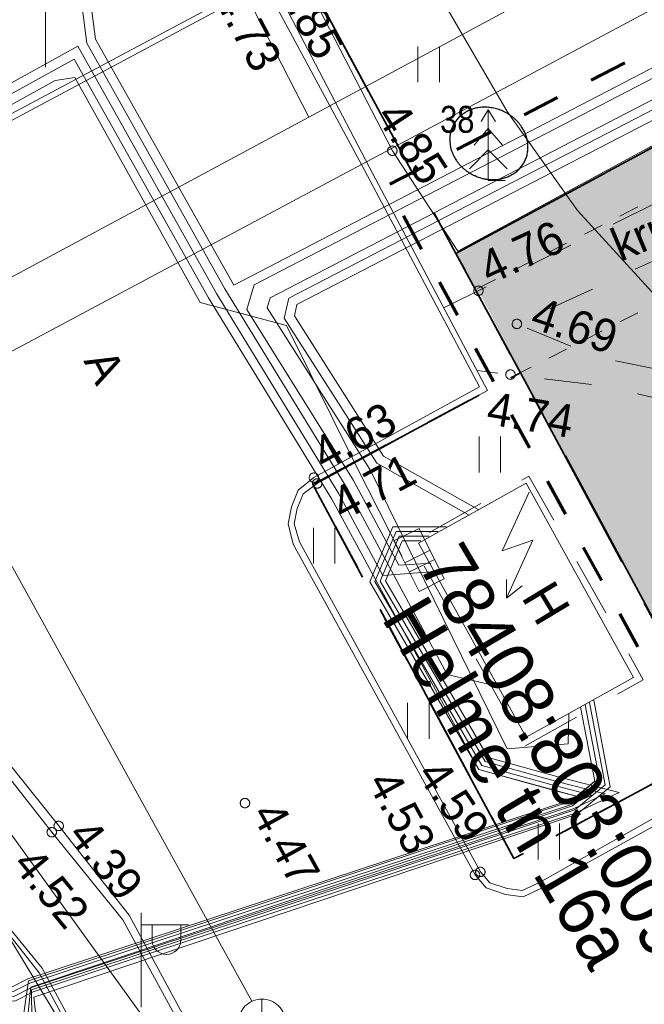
# Model space of a CAD drawing. Header units: metres. Extents: x 538891 to 1080079, y 6588829 to 13178720.
# Tile 270 of 656: x 539799 to 539813, y 6589228 to 6589249. Entities that reach past the tile are written whole.
import ezdxf

# ---------------------------------------------------------------- set-up
doc = ezdxf.new("R2010")
doc.units = ezdxf.units.M
doc.header["$LTSCALE"] = 0.4
for name, pattern in [('KATASTRIPIIR', [17.5, 10, -2.5, 2.5, -2.5]), ('KATUSEALL', [5.625, 3.125, -2.5]), ('KRUUSKILL', [5, 2.5, -2.5]), ('VW-01 Short Dashed', [2.116125, 1.058062, -1.058062]), ('VW-02 Medium Dashed', [4, 2, -2])]:
    doc.linetypes.add(name, pattern=pattern)
for name, color, linetype in [('DENDRO', 7, 'Continuous'), ('GEO', 7, 'Continuous'), ('KINO_ASENDIPLAAN', 7, 'Continuous'), ('KINO_PINNAKATTED 2', 7, 'Continuous'), ('KINO_VÄIKEEHITISED', 7, 'Continuous')]:
    doc.layers.add(name, color=color, linetype=linetype)
doc.styles.add('Arial', font='arial.ttf')
doc.styles.add('Arial Narrow', font='ARIALN.TTF')
doc.styles.add('HK Explorer Book', font='txt')
doc.linetypes.add('-KS-', pattern='A,0,[1,-KS-.shx,S=1,R=0,X=0,Y=-2],0,["K",HK Explorer Book,S=3.5,R=0,X=27,Y=-1.75],-65', length=65)
doc.linetypes.add('-S-', pattern='A,10,-0.8,-1.31106,["S",Arial,S=1.402559,R=0,X=-1.31106,Y=-0.711108],-0.88894,10,-3', length=26)
doc.linetypes.add('-SK-', pattern='A,25,-0.25,-5.975415,["SK",HK Explorer Book,S=3.5,R=0,X=-5.975415,Y=-1.75],-1.274585,25,-7.5', length=65)
doc.linetypes.add('-V-', pattern='A,25,-2,-3.385756,["V",HK Explorer Book,S=3.5,R=0,X=-3.385756,Y=-1.75],-2.114244,25,-7.5', length=65)
doc.linetypes.add('EP_KBL', pattern='A,0,[1,EP_KBL.shx,S=1,R=0,X=0,Y=-0.5],-18.999', length=18.999)
doc.linetypes.add('MP_KBL', pattern='A,0,[1,MP_KBL.shx,S=1,R=0,X=0,Y=-0.5],-18.999', length=18.999)
doc.linetypes.add('RAKAED', pattern='A,0,[1,RAKAED.shx,S=1,R=0,X=0,Y=-0.254375],-6.50875', length=6.50875)
doc.linetypes.add('SI_VKBL', pattern='A,0,[1,SI_VKBL.shx,S=1,R=0,X=0,Y=-1.25],-53.74875', length=53.74875)

# ---------------------------------------------------------------- blocks, each defined once
blk = doc.blocks.new('Landscape Area-226')
at = {"linetype": 'Continuous', "lineweight": 0}
blk.add_hatch(color=254, dxfattribs=at).paths.add_polyline_path([(-67.467, 134.818), (-71.46, 132.781), (-67.19, 124.86), (0, 0), (5.553, -10.141), (15.558, -4.907), (-6.422, 38.156), (-7.334, 37.698), (-24.238, 70.61), (-25.128, 70.156), (-55.703, 130.057)])
blk = doc.blocks.new('Landscape Area-197')
at = {"linetype": 'Continuous', "lineweight": 0}
blk.add_hatch(color=254, dxfattribs=at).paths.add_polyline_path([(0, 0), (-0.062, 0.121), (47.156, 24.221), (47.914, 22.736), (98.961, 48.79), (100.539, 55.15), (100.586, 55.34), (-0.523, 0.87), (-0.044, -0.022), (0, 0)])
blk = doc.blocks.new('KUUSK1')
at = {"color": 8, "linetype": 'Continuous', "lineweight": 9, "true_color": 0x7d7d7d}
for p, q in [((0, 3), (-0.3, 2.5)), ((0.3, 2.5), (0, 3)), ((0, 3), (0, 0)), ((0, 2.2), (-0.6, 1.5)), ((0.6, 1.5), (0, 2.2)), ((0, 1.3), (-0.8, 0.5)), ((0.8, 0.5), (0, 1.3)), ((0.72, 0), (0, 0))]:
    blk.add_line(p, q, dxfattribs=at)
blk = doc.blocks.new('KAKAEV')
at = {"color": 7, "linetype": 'Continuous', "lineweight": 9}
for p, q in [((0, -1), (0, 1)), ((-1, 0), (1, 0))]:
    blk.add_line(p, q, dxfattribs=at)
at = {"color": 7, "linetype": 'Continuous', "lineweight": 9, "flags": 128}
blk.add_lwpolyline([(1, 0), (0.995, -0.098), (0.981, -0.195), (0.957, -0.29), (0.924, -0.383), (0.882, -0.471), (0.831, -0.556), (0.773, -0.634), (0.707, -0.707), (0.634, -0.773), (0.556, -0.831), (0.471, -0.882), (0.383, -0.924), (0.29, -0.957), (0.195, -0.981), (0.098, -0.995), (0, -1), (-0.098, -0.995), (-0.195, -0.981), (-0.29, -0.957), (-0.383, -0.924), (-0.471, -0.882), (-0.556, -0.831), (-0.634, -0.773), (-0.707, -0.707), (-0.773, -0.634), (-0.831, -0.556), (-0.882, -0.471), (-0.924, -0.383), (-0.957, -0.29), (-0.981, -0.195), (-0.995, -0.098), (-1, 0), (-0.995, 0.098), (-0.981, 0.195), (-0.957, 0.29), (-0.924, 0.383), (-0.882, 0.471), (-0.831, 0.556), (-0.773, 0.634), (-0.707, 0.707), (-0.634, 0.773), (-0.556, 0.831), (-0.471, 0.882), (-0.383, 0.924), (-0.29, 0.957), (-0.195, 0.981), (-0.098, 0.995), (0, 1), (0.098, 0.995), (0.195, 0.981), (0.29, 0.957), (0.383, 0.924), (0.471, 0.882), (0.556, 0.831), (0.634, 0.773), (0.707, 0.707), (0.773, 0.634), (0.831, 0.556), (0.882, 0.471), (0.924, 0.383), (0.957, 0.29), (0.981, 0.195), (0.995, 0.098)], close=True, dxfattribs=at)
blk = doc.blocks.new('VAPOST')
at = {"color": 7, "linetype": 'Continuous', "lineweight": 9}
for p, q in [((0, 0.5), (0, 4.5)), ((0, 4), (2, 4)), ((0.453, 3.358), (0.453, 4)), ((1.679, 3.358), (1.679, 4))]:
    blk.add_line(p, q, dxfattribs=at)
blk.add_arc((1.066, 3.358), 0.613, 180, 0, dxfattribs=at)
blk = doc.blocks.new('ELKAPP')
at = {"color": 7, "linetype": 'Continuous', "lineweight": 9}
for p, q in [((1.195, 0.597), (-1.195, 0.597)), ((-1.195, 0.597), (-1.195, -0.597)), ((-0.271, 0.597), (-0.271, -0.597)), ((0.163, 0.597), (0.163, -0.597)), ((1.195, -0.597), (1.195, 0.597)), ((-1.195, -0.597), (1.195, -0.597))]:
    blk.add_line(p, q, dxfattribs=at)
blk = doc.blocks.new('AJ')
at = {"color": 7, "linetype": 'Continuous', "lineweight": 9}
for p, q in [((0.952, 4.493), (-0.185, 2.009)), ((-0.185, 2.009), (1.111, 2.458)), ((1.111, 2.458), (0, 0)), ((0, 0.793), (0, 0)), ((0, 0), (0.661, 0.529))]:
    blk.add_line(p, q, dxfattribs=at)
blk = doc.blocks.new('VKORIS')
at = {"color": 7, "linetype": 'Continuous', "lineweight": 9}
for p, q in [((0, 4), (0, -4)), ((-4, 0), (4, 0))]:
    blk.add_line(p, q, dxfattribs=at)
blk = doc.blocks.new('HEIN')
at = {"color": 7, "linetype": 'Continuous', "lineweight": 9}
for p, q in [((-0.455, 0.761), (-0.455, -0.761)), ((0.455, 0.761), (0.455, -0.761))]:
    blk.add_line(p, q, dxfattribs=at)

msp = doc.modelspace()

# ---------------------------------------------------------------- hatches: boundary and pattern name
at = {"layer": 'KINO_PINNAKATTED 2', "linetype": 'Continuous', "lineweight": 0, "true_color": 0xdbccc4}
h = msp.add_hatch(color=254, dxfattribs=at)
h.paths.add_polyline_path([(539967.0537, 6589211.4088), (539962.2785, 6589208.9716), (539960.1138, 6589213.2128), (539960.1574, 6589213.3473), (539960.4697, 6589214.5825), (539957.6024, 6589213.1153), (539951.9214, 6589190.9537), (539951.9214, 6589190.9537), (539948.0999, 6589176.047), (539935.7422, 6589169.7397), (539935.7422, 6589169.7397), (539931.3068, 6589167.532), (539932.6288, 6589165.0519), (539947.1922, 6589172.4705), (539943.3726, 6589157.5796), (539932.7799, 6589152.1729), (539934.035, 6589149.7139), (539942.3482, 6589153.957), (539934.5152, 6589123.4149), (539912.8264, 6589112.0702), (539902.6168, 6589132.0734), (539901.5693, 6589131.5387), (539911.7845, 6589111.5252), (539898.8503, 6589104.7597), (539879.4769, 6589142.717), (539891.922, 6589149.0906), (539891.1946, 6589148.7193), (539890.5899, 6589149.9039), (539891.7748, 6589150.5087), (539892.3792, 6589149.3247), (539892.4679, 6589149.3701), (539900.9646, 6589132.7233), (539902.0122, 6589133.258), (539902.3164, 6589132.662), (539901.9667, 6589133.3471), (539932.6722, 6589149.0192), (539928.1215, 6589157.9349), (539933.2164, 6589160.5354), (539929.3159, 6589168.1774), (539930.6785, 6589168.8729), (539933.7737, 6589170.4527), (539926.6682, 6589184.3741), (539923.5728, 6589182.7942), (539928.7283, 6589172.6939), (539930.0284, 6589170.1466), (539925.2524, 6589167.7089), (539925.2978, 6589167.6198), (539920.4324, 6589165.1365), (539920.4324, 6589165.1365), (539917.2482, 6589163.5113), (539916.6628, 6589164.6579), (539910.3833, 6589161.4528), (539910.9686, 6589160.3061), (539904.5105, 6589157.0099), (539903.9258, 6589158.1569), (539894.1454, 6589153.165), (539890.8302, 6589159.6604), (539887.9627, 6589158.1968), (539891.8632, 6589150.5547), (539878.8635, 6589143.9188), (539875.59, 6589150.3324), (539874.692, 6589149.874), (539858.3249, 6589181.7138), (539870.9536, 6589188.1594), (539870.3464, 6589189.3428), (539856.8347, 6589182.4464), (539846.4252, 6589202.8212), (539859.9462, 6589209.7224), (539859.2512, 6589211.084), (539845.7366, 6589204.1706), (539823.2475, 6589248.2518), (539838.1247, 6589255.8451), (539859.9649, 6589213.0517), (539861.0759, 6589213.6249), (539839.2375, 6589256.4112), (539853.9616, 6589263.9128), (539860.1934, 6589251.703), (539861.4209, 6589252.3295), (539855.9412, 6589263.0656), (539918.3983, 6589294.9445), (539917.4891, 6589296.7252), (539909.8614, 6589292.8329), (539911.2717, 6589298.5181), (539909.7981, 6589298.5207), (539908.1735, 6589291.9714), (539857.1265, 6589265.917), (539856.3685, 6589267.4022), (539809.1504, 6589243.3021), (539810.0597, 6589241.5207), (539814.0524, 6589243.5586), (539825.8172, 6589238.7979), (539856.3911, 6589178.8962), (539857.2889, 6589179.3545), (539874.2092, 6589146.4386), (539875.0979, 6589146.8972), (539897.078, 6589103.8327), (539883.238, 6589096.5935), (539884.6809, 6589093.9634), (539900.4644, 6589102.1187), (540015.6515, 6589162.4696), (540002.6107, 6589165.5585), (540005.2683, 6589160.4235), (539958.3253, 6589135.8241), (539947.6806, 6589156.6795), (539959.0325, 6589162.4735), (539960.5288, 6589163.2373), (539960.5288, 6589163.2373), (539971.4851, 6589168.8293), (539973.2657, 6589169.7382), (539973.2657, 6589169.7382), (539984.2214, 6589175.33), (539986.0026, 6589176.2391), (539986.0026, 6589176.2391), (539994.7645, 6589180.7112), (539993.5098, 6589183.1695), (539975.9966, 6589174.2307), (539970.7504, 6589184.5092), (539988.2636, 6589193.448), (539987.659, 6589194.6326), (539971.4642, 6589186.3667), (539965.6133, 6589197.83), (539964.3841, 6589197.2024), (539970.2348, 6589185.7393), (539951.0404, 6589175.9424), (539950.7342, 6589176.5425), (539954.7971, 6589192.1738), (539954.8709, 6589192.4591), (539981.7628, 6589206.1848), (539981.1581, 6589207.3694), (539974.7897, 6589204.1189), (539972.1882, 6589209.213), (539970.5972, 6589208.401), (539969.297, 6589210.9484), (539967.7049, 6589210.1357)])
h.paths.add_polyline_path([(539908.4323, 6589141.4636), (539909.778, 6589138.8272), (539914.6437, 6589141.3106), (539913.2977, 6589143.9469)])
h.paths.add_polyline_path([(539968.1067, 6589205.6366), (539966.1583, 6589209.455), (539962.8831, 6589207.787), (539963.5332, 6589206.5133), (539960.349, 6589204.8881), (539963.6449, 6589198.4306), (539966.9182, 6589200.1013), (539973.2866, 6589203.3517), (539971.2909, 6589207.2619)])
h.paths.add_polyline_path([(539924.9602, 6589164.3488), (539921.6869, 6589162.6781), (539923.0325, 6589160.0417), (539926.3058, 6589161.7123)])
h.paths.add_polyline_path([(539901.8161, 6589134.7634), (539906.6828, 6589137.2474), (539904.037, 6589142.4312), (539899.1702, 6589139.9472)])
h.paths.add_polyline_path([(539974.8125, 6589173.6264), (539969.5659, 6589183.9046), (539951.6451, 6589174.7578), (539956.8912, 6589164.4793)])
h.paths.add_polyline_path([(539946.7091, 6589161.0569), (539946.6885, 6589160.8773), (539947.3386, 6589159.6036), (539955.3882, 6589163.7122), (539950.7933, 6589172.7176), (539949.6034, 6589172.1103), (539949.5452, 6589171.9683)])
h.paths.add_polyline_path([(539917.2687, 6589155.6066), (539918.6143, 6589152.9702), (539925.0718, 6589156.2661), (539923.7262, 6589158.9025)])
h.paths.add_polyline_path([(539905.1819, 6589147.832), (539906.5275, 6589145.1955), (539912.985, 6589148.4915), (539911.6394, 6589151.1279)])
h.paths.add_polyline_path([(539910.2956, 6589153.5407), (539913.5689, 6589155.2114), (539912.2233, 6589157.8478), (539908.95, 6589156.1771)])
h.paths.add_polyline_path([(539815.7403, 6589244.4201), (539824.8186, 6589240.7544), (539821.4581, 6589247.3385)])
h.paths.add_polyline_path([(539953.3771, 6589140.0196), (539945.4996, 6589155.4534), (539945.3405, 6589155.3728), (539937.5517, 6589125.0032), (539956.0917, 6589134.7009)])
h.paths.add_polyline_path([(539899.4864, 6589151.3469), (539896.2131, 6589149.6762), (539897.5587, 6589147.0398), (539900.832, 6589148.7105)])
h.paths.add_polyline_path([(539920.5185, 6589149.2378), (539921.8648, 6589146.6018), (539921.8648, 6589146.6018), (539922.5149, 6589145.3281), (539928.9724, 6589148.624), (539928.2768, 6589149.9868), (539926.6843, 6589149.1739), (539926.0339, 6589150.4475), (539924.4425, 6589149.6352), (539923.1423, 6589152.1826), (539919.869, 6589150.5119), (539920.5191, 6589149.2382)])

# ---------------------------------------------------------------- linework, layer by layer
at = {"layer": 'DENDRO', "color": 82, "linetype": 'Continuous', "lineweight": 25, "true_color": 0x33cc00}
msp.add_open_spline([(539809.4794, 6589245.6131), (539809.2587, 6589245.6118), (539808.8523, 6589245.8152), (539808.5898, 6589246.1701), (539808.5416, 6589246.5814), (539808.7205, 6589246.939), (539809.0787, 6589247.147), (539809.5201, 6589247.1496), (539809.9265, 6589246.9463), (539810.189, 6589246.5913), (539810.2372, 6589246.18), (539810.0583, 6589245.8224), (539809.7001, 6589245.6144), (539809.4794, 6589245.6131)], degree=2, dxfattribs=at)
at = {"layer": 'GEO', "color": 8, "linetype": '-KS-', "lineweight": 9, "true_color": 0x7d7d7d}
msp.add_line((539791.5167, 6589237.8303), (539818.807, 6589252.4104), dxfattribs=at)
at = {"layer": 'GEO', "color": 8, "linetype": '-V-', "lineweight": 9, "true_color": 0x7d7d7d}
msp.add_line((539803.7952, 6589250.4151), (539805.5742, 6589246.9349), dxfattribs=at)
at = {"layer": 'GEO', "color": 8, "linetype": '-SK-', "lineweight": 9, "true_color": 0x7d7d7d}
msp.add_line((539796.3921, 6589242.6577), (539804.3692, 6589228.1934), dxfattribs=at)
at = {"layer": 'GEO', "color": 35, "linetype": 'KATASTRIPIIR', "lineweight": 35, "true_color": 0xb1703a, "flags": 128}
for points in [[(539661.86, 6589354.25), (539689.49, 6589347.26), (539722.4, 6589286.16), (539729.44, 6589289.96), (539761.7, 6589230.09), (539803.95, 6589252.85), (539808.69, 6589244.05), (539810.06, 6589241.52), (539805.66, 6589239.15), (539809.92, 6589231.22), (539814.33, 6589233.6), (539846.63, 6589173.62), (539831.51, 6589165.47), (539793.57, 6589235.9), (539759.39, 6589217.49), (539797.33, 6589147.06), (539804.37, 6589150.85), (539839.31, 6589086), (539881.52, 6589108.74), (539887.49, 6589097.77), (539826.75, 6589065.04), (539805.41, 6589104.66), (539798.37, 6589100.86), (539782.17, 6589130.94), (539736.15, 6589216.34), (539743.21, 6589220.13), (539720.91, 6589261.51), (539713.87, 6589257.71), (539697.67, 6589287.79), (539661.86, 6589354.25)], [(539763.13, 6589328.62), (539909.52, 6589298.37), (539808.69, 6589244.05), (539803.95, 6589252.85), (539763.13, 6589328.62)], [(539909.52, 6589298.37), (539963.84, 6589287.14), (540025.24, 6589164.24), (540045.59, 6589125.76), (540065.9, 6589087.26), (540023.2, 6589062.87), (539981.09, 6589035.92), (539947.18, 6589014.22), (539893.01, 6589114.94), (539881.52, 6589108.74), (539808.69, 6589244.05), (539909.52, 6589298.37)], [(539805.66, 6589239.15), (539810.06, 6589241.52), (539814.33, 6589233.6), (539809.92, 6589231.22), (539805.66, 6589239.15)]]:
    msp.add_lwpolyline(points, dxfattribs=at)
at = {"layer": 'GEO', "color": 8, "linetype": 'EP_KBL', "lineweight": 9, "true_color": 0x7d7d7d, "flags": 128}
for points in [[(539908.2769, 6589323.2262), (539913.3176, 6589321.9495), (539912.1969, 6589317.8381), (539912.1969, 6589317.8381), (539907.0363, 6589298.9057), (539879.9419, 6589283.9177), (539846.6729, 6589265.8635), (539827.2462, 6589255.1538), (539816.9494, 6589249.4377), (539804.7547, 6589243.1037), (539804.6937, 6589242.895), (539806.8753, 6589239.4613), (539809.7786, 6589233.5463), (539811.0718, 6589233.651), (539811.0836, 6589234.2967)], [(539809.1758, 6589238.6138), (539807.1553, 6589239.749), (539805.2705, 6589242.7235), (539805.3247, 6589242.9634), (539817.1386, 6589249.0852), (539825.5328, 6589253.7451), (539847.5801, 6589265.9033), (539880.1343, 6589283.567), (539907.3962, 6589298.679), (539912.6785, 6589318.0824), (539912.6785, 6589318.0824), (539912.6785, 6589318.0824), (539913.7046, 6589321.8515), (539950.3994, 6589312.5571), (539999.7131, 6589300.263)], [(539808.9708, 6589238.4995), (539807.0134, 6589239.5994), (539805.0544, 6589242.6744), (539805.1503, 6589243.099), (539817.0441, 6589249.2614), (539825.4357, 6589253.92), (539847.4842, 6589266.0788), (539880.0381, 6589283.7423), (539907.2254, 6589298.813), (539912.438, 6589317.9604)]]:
    msp.add_lwpolyline(points, dxfattribs=at)
at = {"layer": 'GEO', "color": 8, "linetype": '-V-', "lineweight": 9, "true_color": 0x7d7d7d, "flags": 128}
msp.add_lwpolyline([(539790.6985, 6589238.9306), (539805.5742, 6589246.9349), (539855.6374, 6589273.9043), (539901.4507, 6589298.4656), (539907.9649, 6589323.0377)], dxfattribs=at)
at = {"layer": 'GEO', "color": 8, "linetype": 'MP_KBL', "lineweight": 9, "true_color": 0x7d7d7d, "flags": 128}
for points in [[(539808.1659, 6589237.4787), (539807.4834, 6589237.4376), (539806.5203, 6589239.2377), (539804.2659, 6589242.8574), (539804.4188, 6589243.3802), (539816.76, 6589249.79), (539827.0521, 6589255.5035), (539846.5042, 6589266.2344), (539847.1352, 6589266.9091), (539844.6473, 6589272.7637), (539843.69, 6589272.47)], [(539843.69, 6589272.47), (539844.5392, 6589272.5146), (539846.9032, 6589266.9694), (539846.3902, 6589266.3801), (539826.955, 6589255.6784), (539816.6653, 6589249.9662), (539803.9854, 6589243.372), (539801.056, 6589248.5913), (539800.9397, 6589249.5186), (539802.0056, 6589254.7673), (539800.5435, 6589257.3575)], [(539800.3741, 6589257.2494), (539801.7944, 6589254.7327), (539800.7403, 6589249.5414), (539800.876, 6589248.5038), (539803.7974, 6589243.2986), (539806.402, 6589239.0469), (539808.5059, 6589235.1239), (539809.5941, 6589234.8658)], [(539788.5944, 6589241.7604), (539800.6822, 6589248.4422), (539803.6226, 6589243.2014), (539806.2114, 6589238.9483), (539807.1424, 6589237.221), (539808.2435, 6589237.3025)], [(539788.7144, 6589241.5989), (539800.6051, 6589248.17), (539803.4476, 6589243.1046), (539806.0602, 6589238.8365), (539809.178, 6589233.106), (539811.2665, 6589232.5362), (539811.6348, 6589232.8605), (539811.3344, 6589234.4281)], [(539788.8367, 6589241.4344), (539800.1989, 6589247.7131), (539800.6199, 6589247.7804), (539803.2772, 6589243.0065), (539805.1049, 6589242.5169), (539806.5784, 6589239.5453), (539807.5512, 6589237.621)], [(539808.4901, 6589238.2528), (539807.356, 6589238.254), (539806.866, 6589237.085), (539809.178, 6589233.106), (539810.751, 6589232.67), (539811.2665, 6589232.5362), (539811.1043, 6589232.4606), (539799.6248, 6589228.6693), (539799.29, 6589228.502), (539798.553, 6589228.56), (539795.913, 6589233.702), (539794.229, 6589235.763), (539793.5291, 6589236.299), (539791.9724, 6589235.7642)], [(539792.0218, 6589235.6773), (539793.5073, 6589236.2301), (539794.1479, 6589235.6968), (539795.8338, 6589233.6373), (539798.4895, 6589228.4647), (539799.3098, 6589228.4001), (539799.663, 6589228.5766), (539811.1412, 6589232.3675), (539811.561, 6589232.5632), (539810.7769, 6589232.7666), (539809.244, 6589233.1915), (539806.9775, 6589237.0922), (539807.4225, 6589238.1539), (539808.3093, 6589238.153)], [(539808.1284, 6589238.0532), (539807.489, 6589238.0539), (539807.0889, 6589237.0994), (539809.31, 6589233.277), (539810.8028, 6589232.8632), (539811.8555, 6589232.5901), (539811.1781, 6589232.2744), (539799.7012, 6589228.4839), (539799.3297, 6589228.2983), (539798.4261, 6589228.3694), (539795.7546, 6589233.5726), (539794.0672, 6589235.6308), (539793.5109, 6589236.1033), (539792.0727, 6589235.5876)], [(539792.1222, 6589235.5005), (539793.4928, 6589236.0163), (539793.9883, 6589235.5663), (539795.6754, 6589233.5079), (539798.3626, 6589228.2741), (539799.3495, 6589228.1964), (539799.7394, 6589228.3912), (539811.215, 6589232.1813), (539812.15, 6589232.617), (539810.8287, 6589232.9598), (539809.376, 6589233.3624), (539807.2004, 6589237.1067), (539807.5555, 6589237.9538), (539807.9475, 6589237.9534)], [(539825.8757, 6589184.0313), (539815.061, 6589204.257), (539802.07, 6589227.85), (539799.1955, 6589231.8413), (539797.0897, 6589234.1735), (539796.1187, 6589234.9006), (539792.5477, 6589235.0719), (539792.1, 6589235.164)], [(539811.3344, 6589234.4281), (539811.6348, 6589232.8605), (539811.1147, 6589232.4292), (539799.6378, 6589228.63), (539799.5, 6589227.701), (539800.725, 6589225.016), (539808.793, 6589209.276), (539812.1623, 6589203.0796), (539812.3772, 6589202.6845), (539811.735, 6589201.955)], [(539811.735, 6589201.955), (539812.4931, 6589202.6807), (539812.2501, 6589203.1276), (539808.8814, 6589209.3227), (539800.815, 6589225.0596), (539799.6068, 6589227.7497), (539799.6835, 6589228.4924), (539811.164, 6589232.3402), (539811.7441, 6589232.8213), (539811.4264, 6589234.4789)], [(539811.5185, 6589234.5297), (539811.8535, 6589232.7821), (539811.2134, 6589232.2512), (539799.703, 6589228.4338), (539799.7062, 6589227.7951), (539800.9051, 6589225.1032), (539808.9699, 6589209.3694), (539812.3282, 6589203.1704), (539812.8075, 6589202.2856), (539815.18, 6589197.596), (539823.127, 6589182.983), (539824.046, 6589181.074), (539831.765, 6589166.91), (539831.891, 6589165.442), (539831.811, 6589164.784)], [(539811.6106, 6589234.5805), (539811.9628, 6589232.7428), (539811.2627, 6589232.1622), (539799.753, 6589228.2832), (539799.8, 6589227.8379), (539800.9951, 6589225.1468), (539809.0583, 6589209.4161), (539812.4159, 6589203.2183), (539812.8968, 6589202.3307), (539815.2686, 6589197.6425), (539823.216, 6589183.0286), (539824.135, 6589181.1196), (539831.8646, 6589166.9186), (539831.9906, 6589165.4506), (539831.811, 6589164.784)]]:
    msp.add_lwpolyline(points, dxfattribs=at)
at = {"layer": 'GEO', "color": 8, "linetype": 'RAKAED', "lineweight": 9, "true_color": 0x7d7d7d, "flags": 128}
msp.add_lwpolyline([(539801.268, 6589257.536), (539804.452, 6589251.841), (539807.345, 6589246.226), (539808.732, 6589244.099), (539818.854, 6589249.591), (539842.014, 6589261.984), (539844.169, 6589263.164)], dxfattribs=at)
at = {"layer": 'GEO', "color": 8, "linetype": 'SI_VKBL', "lineweight": 9, "true_color": 0x7d7d7d, "flags": 128}
msp.add_lwpolyline([(539803.1195, 6589259.0032), (539806.7885, 6589252.1968), (539809.7763, 6589247.0582), (539811.2703, 6589244.9567), (539813.5226, 6589242.4874), (539815.8675, 6589241.0552), (539817.7171, 6589240.4048), (539817.8847, 6589239.3354), (539821.3245, 6589233.0232), (539846.6839, 6589186.1342), (539851.1872, 6589178.0271), (539860.5927, 6589159.6673), (539864.944, 6589150.546), (539876.7896, 6589132.7701), (539880.695, 6589124.9487), (539885.0572, 6589114.9424), (539891.4312, 6589101.9859), (539894.1238, 6589096.8287), (539898.5026, 6589085.0296), (539906.2816, 6589072.3686), (539911.8734, 6589062.4508), (539930.3202, 6589026.6802), (539934.1068, 6589021.6489), (539940.8802, 6589011.8014), (539941.97, 6589011.0603), (539943.36, 6589010.9872), (539972.9864, 6589029.2298), (539980.0117, 6589033.6053), (539981.4607, 6589033.4791), (539984.6163, 6589029.1589), (539986.8265, 6589025.4678)], dxfattribs=at)
at = {"layer": 'GEO', "color": 8, "linetype": 'Continuous', "lineweight": 9, "true_color": 0x7d7d7d, "flags": 128}
for points in [[(539788.8247, 6589241.4506), (539796.998, 6589245.802), (539804.742, 6589249.934), (539806.862, 6589245.867), (539809.363, 6589241.143), (539805.754, 6589239.172), (539805.454, 6589238.9516), (539805.3308, 6589238.6426), (539805.2685, 6589238.3171), (539805.378, 6589237.936), (539809.209, 6589230.936), (539809.4073, 6589230.7071), (539809.7747, 6589230.5825), (539810.0949, 6589230.5394), (539810.4457, 6589230.708), (539813.926, 6589232.659), (539817.79, 6589225.518), (539821.379, 6589218.868), (539826.812, 6589208.742), (539829.4, 6589203.961), (539833.234, 6589196.926), (539836.25, 6589191.262), (539841.544, 6589181.442), (539842.936, 6589178.813)], [(539788.9118, 6589241.3334), (539797.113, 6589245.712), (539804.647, 6589249.744), (539806.756, 6589245.817), (539809.194, 6589241.217), (539805.683, 6589239.295), (539805.3468, 6589239.0319), (539805.206, 6589238.679), (539805.136, 6589238.313), (539805.245, 6589237.888), (539809.096, 6589230.873), (539809.332, 6589230.596), (539809.745, 6589230.456), (539810.116, 6589230.406), (539810.505, 6589230.593), (539813.88, 6589232.457), (539817.685, 6589225.438), (539821.252, 6589218.785), (539826.768, 6589208.597), (539829.256, 6589203.897), (539833.025, 6589196.886), (539836.086, 6589191.219), (539841.362, 6589181.465), (539842.853, 6589178.707)], [(539810.179, 6589239.181), (539812.457, 6589235.059), (539810.178, 6589233.794), (539807.896, 6589237.904), (539810.179, 6589239.181)], [(539791.917, 6589237.292), (539792.638, 6589237.657), (539793.6308, 6589237.9659), (539794.329, 6589237.9755), (539794.985, 6589237.838), (539795.719, 6589237.447), (539796.266, 6589236.925), (539800.277, 6589231.911), (539801.769, 6589230.021), (539806.724, 6589220.837), (539807.363, 6589219.655), (539811.46, 6589212.03), (539816.743, 6589202.178), (539820.775, 6589194.684), (539826.473, 6589184.012), (539831.382, 6589174.995), (539832.419, 6589173.32)], [(539791.997, 6589237.136), (539792.6895, 6589237.5301), (539793.6525, 6589237.8297), (539794.3158, 6589237.8389), (539794.938, 6589237.7084), (539795.6383, 6589237.3353), (539796.175, 6589236.827), (539800.129, 6589231.778), (539801.635, 6589229.9201), (539806.646, 6589220.725), (539807.233, 6589219.566), (539811.339, 6589211.928), (539816.651, 6589202.051), (539820.638, 6589194.594), (539826.341, 6589183.962), (539831.278, 6589174.923), (539832.306, 6589173.245)], [(539813.9409, 6589198.1999), (539815.871, 6589199.203), (539815.044, 6589200.789), (539814.793, 6589200.679), (539814.424, 6589201.365), (539814.634, 6589201.485), (539812.948, 6589204.728), (539807.766, 6589214.285), (539804.848, 6589219.792), (539799.927, 6589228.894), (539798.53, 6589230.6), (539794.798, 6589235.302), (539794.416, 6589235.645), (539793.94, 6589235.759), (539793.408, 6589235.712), (539793.53, 6589235.464)], [(539813.9068, 6589198.2627), (539815.807, 6589199.206), (539815.004, 6589200.702), (539814.766, 6589200.601), (539814.332, 6589201.384), (539814.553, 6589201.527), (539812.862, 6589204.675), (539807.705, 6589214.25), (539804.774, 6589219.747), (539799.866, 6589228.796), (539798.4709, 6589230.563), (539794.7425, 6589235.2498), (539794.3796, 6589235.5756), (539793.9344, 6589235.6823), (539793.499, 6589235.674), (539793.5964, 6589235.506)]]:
    msp.add_lwpolyline(points, dxfattribs=at)
at = {"layer": 'GEO', "color": 8, "linetype": 'KRUUSKILL', "lineweight": 9, "true_color": 0x7d7d7d, "flags": 128}
for points in [[(539808.4352, 6589242.8954), (539816.235, 6589246.75), (539819.53, 6589248.407), (539820.745, 6589247.44), (539816.84, 6589245.722), (539809.983, 6589242.553), (539811.726, 6589241.841), (539819.516, 6589240.275), (539821.886, 6589240.008), (539825.096, 6589239.038), (539826.831, 6589238.459), (539828.401, 6589236.418), (539831.457, 6589232.347), (539836.021, 6589223.84), (539840.429, 6589214.647), (539844.778, 6589206.329), (539847.271, 6589200.335), (539850.971, 6589192.323), (539860.333, 6589175.074), (539867.065, 6589163.319), (539875.732, 6589147.215), (539879.496, 6589139.961)], [(539878.11, 6589139.353), (539874.108, 6589146.596), (539865.686, 6589162.952), (539859.192, 6589174.477), (539853.96, 6589183.96), (539849.156, 6589193.465), (539845.914, 6589199.519), (539843.7, 6589203.932), (539839.021, 6589212.786), (539834.255, 6589222.766), (539829.646, 6589231.476), (539826.576, 6589236.237), (539824.8, 6589238.112), (539821.768, 6589239.166), (539819.297, 6589239.52), (539811.769, 6589241.248), (539809.1402, 6589241.5638)]]:
    msp.add_lwpolyline(points, dxfattribs=at)
at = {"layer": 'GEO', "color": 8, "linetype": 'Continuous', "lineweight": 9, "true_color": 0x7d7d7d, "flags": 128}
for points in [[(539807.445, 6589246.226), (539807.4445, 6589246.2162), (539807.4431, 6589246.2065), (539807.4407, 6589246.197), (539807.4374, 6589246.1877), (539807.4332, 6589246.1789), (539807.4281, 6589246.1704), (539807.4223, 6589246.1626), (539807.4157, 6589246.1553), (539807.4084, 6589246.1487), (539807.4006, 6589246.1429), (539807.3921, 6589246.1378), (539807.3833, 6589246.1336), (539807.374, 6589246.1303), (539807.3645, 6589246.1279), (539807.3548, 6589246.1265), (539807.345, 6589246.126), (539807.3352, 6589246.1265), (539807.3255, 6589246.1279), (539807.316, 6589246.1303), (539807.3067, 6589246.1336), (539807.2979, 6589246.1378), (539807.2894, 6589246.1429), (539807.2816, 6589246.1487), (539807.2743, 6589246.1553), (539807.2677, 6589246.1626), (539807.2619, 6589246.1704), (539807.2568, 6589246.1789), (539807.2526, 6589246.1877), (539807.2493, 6589246.197), (539807.2469, 6589246.2065), (539807.2455, 6589246.2162), (539807.245, 6589246.226), (539807.2455, 6589246.2358), (539807.2469, 6589246.2455), (539807.2493, 6589246.255), (539807.2526, 6589246.2643), (539807.2568, 6589246.2731), (539807.2619, 6589246.2816), (539807.2677, 6589246.2894), (539807.2743, 6589246.2967), (539807.2816, 6589246.3033), (539807.2894, 6589246.3091), (539807.2979, 6589246.3142), (539807.3067, 6589246.3184), (539807.316, 6589246.3217), (539807.3255, 6589246.3241), (539807.3352, 6589246.3255), (539807.345, 6589246.326), (539807.3548, 6589246.3255), (539807.3645, 6589246.3241), (539807.374, 6589246.3217), (539807.3833, 6589246.3184), (539807.3921, 6589246.3142), (539807.4006, 6589246.3091), (539807.4084, 6589246.3033), (539807.4157, 6589246.2967), (539807.4223, 6589246.2894), (539807.4281, 6589246.2816), (539807.4332, 6589246.2731), (539807.4374, 6589246.2643), (539807.4407, 6589246.255), (539807.4431, 6589246.2455), (539807.4445, 6589246.2358)], [(539809.269, 6589243.258), (539809.2685, 6589243.2482), (539809.2671, 6589243.2385), (539809.2647, 6589243.229), (539809.2614, 6589243.2197), (539809.2572, 6589243.2109), (539809.2521, 6589243.2024), (539809.2463, 6589243.1946), (539809.2397, 6589243.1873), (539809.2324, 6589243.1807), (539809.2246, 6589243.1749), (539809.2161, 6589243.1698), (539809.2073, 6589243.1656), (539809.198, 6589243.1623), (539809.1885, 6589243.1599), (539809.1788, 6589243.1585), (539809.169, 6589243.158), (539809.1592, 6589243.1585), (539809.1495, 6589243.1599), (539809.14, 6589243.1623), (539809.1307, 6589243.1656), (539809.1219, 6589243.1698), (539809.1134, 6589243.1749), (539809.1056, 6589243.1807), (539809.0983, 6589243.1873), (539809.0917, 6589243.1946), (539809.0859, 6589243.2024), (539809.0808, 6589243.2109), (539809.0766, 6589243.2197), (539809.0733, 6589243.229), (539809.0709, 6589243.2385), (539809.0695, 6589243.2482), (539809.069, 6589243.258), (539809.0695, 6589243.2678), (539809.0709, 6589243.2775), (539809.0733, 6589243.287), (539809.0766, 6589243.2963), (539809.0808, 6589243.3051), (539809.0859, 6589243.3136), (539809.0917, 6589243.3214), (539809.0983, 6589243.3287), (539809.1056, 6589243.3353), (539809.1134, 6589243.3411), (539809.1219, 6589243.3462), (539809.1307, 6589243.3504), (539809.14, 6589243.3537), (539809.1495, 6589243.3561), (539809.1592, 6589243.3575), (539809.169, 6589243.358), (539809.1788, 6589243.3575), (539809.1885, 6589243.3561), (539809.198, 6589243.3537), (539809.2073, 6589243.3504), (539809.2161, 6589243.3462), (539809.2246, 6589243.3411), (539809.2324, 6589243.3353), (539809.2397, 6589243.3287), (539809.2463, 6589243.3214), (539809.2521, 6589243.3136), (539809.2572, 6589243.3051), (539809.2614, 6589243.2963), (539809.2647, 6589243.287), (539809.2671, 6589243.2775), (539809.2685, 6589243.2678)], [(539810.083, 6589242.553), (539810.0825, 6589242.5432), (539810.0811, 6589242.5335), (539810.0787, 6589242.524), (539810.0754, 6589242.5147), (539810.0712, 6589242.5059), (539810.0661, 6589242.4974), (539810.0603, 6589242.4896), (539810.0537, 6589242.4823), (539810.0464, 6589242.4757), (539810.0386, 6589242.4699), (539810.0301, 6589242.4648), (539810.0213, 6589242.4606), (539810.012, 6589242.4573), (539810.0025, 6589242.4549), (539809.9928, 6589242.4535), (539809.983, 6589242.453), (539809.9732, 6589242.4535), (539809.9635, 6589242.4549), (539809.954, 6589242.4573), (539809.9447, 6589242.4606), (539809.9359, 6589242.4648), (539809.9274, 6589242.4699), (539809.9196, 6589242.4757), (539809.9123, 6589242.4823), (539809.9057, 6589242.4896), (539809.8999, 6589242.4974), (539809.8948, 6589242.5059), (539809.8906, 6589242.5147), (539809.8873, 6589242.524), (539809.8849, 6589242.5335), (539809.8835, 6589242.5432), (539809.883, 6589242.553), (539809.8835, 6589242.5628), (539809.8849, 6589242.5725), (539809.8873, 6589242.582), (539809.8906, 6589242.5913), (539809.8948, 6589242.6001), (539809.8999, 6589242.6086), (539809.9057, 6589242.6164), (539809.9123, 6589242.6237), (539809.9196, 6589242.6303), (539809.9274, 6589242.6361), (539809.9359, 6589242.6412), (539809.9447, 6589242.6454), (539809.954, 6589242.6487), (539809.9635, 6589242.6511), (539809.9732, 6589242.6525), (539809.983, 6589242.653), (539809.9928, 6589242.6525), (539810.0025, 6589242.6511), (539810.012, 6589242.6487), (539810.0213, 6589242.6454), (539810.0301, 6589242.6412), (539810.0386, 6589242.6361), (539810.0464, 6589242.6303), (539810.0537, 6589242.6237), (539810.0603, 6589242.6164), (539810.0661, 6589242.6086), (539810.0712, 6589242.6001), (539810.0754, 6589242.5913), (539810.0787, 6589242.582), (539810.0811, 6589242.5725), (539810.0825, 6589242.5628)], [(539809.946, 6589241.479), (539809.9455, 6589241.4692), (539809.9441, 6589241.4595), (539809.9417, 6589241.45), (539809.9384, 6589241.4407), (539809.9342, 6589241.4319), (539809.9291, 6589241.4234), (539809.9233, 6589241.4156), (539809.9167, 6589241.4083), (539809.9094, 6589241.4017), (539809.9016, 6589241.3959), (539809.8931, 6589241.3908), (539809.8843, 6589241.3866), (539809.875, 6589241.3833), (539809.8655, 6589241.3809), (539809.8558, 6589241.3795), (539809.846, 6589241.379), (539809.8362, 6589241.3795), (539809.8265, 6589241.3809), (539809.817, 6589241.3833), (539809.8077, 6589241.3866), (539809.7989, 6589241.3908), (539809.7904, 6589241.3959), (539809.7826, 6589241.4017), (539809.7753, 6589241.4083), (539809.7687, 6589241.4156), (539809.7629, 6589241.4234), (539809.7578, 6589241.4319), (539809.7536, 6589241.4407), (539809.7503, 6589241.45), (539809.7479, 6589241.4595), (539809.7465, 6589241.4692), (539809.746, 6589241.479), (539809.7465, 6589241.4888), (539809.7479, 6589241.4985), (539809.7503, 6589241.508), (539809.7536, 6589241.5173), (539809.7578, 6589241.5261), (539809.7629, 6589241.5346), (539809.7687, 6589241.5424), (539809.7753, 6589241.5497), (539809.7826, 6589241.5563), (539809.7904, 6589241.5621), (539809.7989, 6589241.5672), (539809.8077, 6589241.5714), (539809.817, 6589241.5747), (539809.8265, 6589241.5771), (539809.8362, 6589241.5785), (539809.846, 6589241.579), (539809.8558, 6589241.5785), (539809.8655, 6589241.5771), (539809.875, 6589241.5747), (539809.8843, 6589241.5714), (539809.8931, 6589241.5672), (539809.9016, 6589241.5621), (539809.9094, 6589241.5563), (539809.9167, 6589241.5497), (539809.9233, 6589241.5424), (539809.9291, 6589241.5346), (539809.9342, 6589241.5261), (539809.9384, 6589241.5173), (539809.9417, 6589241.508), (539809.9441, 6589241.4985), (539809.9455, 6589241.4888)], [(539805.783, 6589239.295), (539805.7825, 6589239.2852), (539805.7811, 6589239.2755), (539805.7787, 6589239.266), (539805.7754, 6589239.2567), (539805.7712, 6589239.2479), (539805.7661, 6589239.2394), (539805.7603, 6589239.2316), (539805.7537, 6589239.2243), (539805.7464, 6589239.2177), (539805.7386, 6589239.2119), (539805.7301, 6589239.2068), (539805.7213, 6589239.2026), (539805.712, 6589239.1993), (539805.7025, 6589239.1969), (539805.6928, 6589239.1955), (539805.683, 6589239.195), (539805.6732, 6589239.1955), (539805.6635, 6589239.1969), (539805.654, 6589239.1993), (539805.6447, 6589239.2026), (539805.6359, 6589239.2068), (539805.6274, 6589239.2119), (539805.6196, 6589239.2177), (539805.6123, 6589239.2243), (539805.6057, 6589239.2316), (539805.5999, 6589239.2394), (539805.5948, 6589239.2479), (539805.5906, 6589239.2567), (539805.5873, 6589239.266), (539805.5849, 6589239.2755), (539805.5835, 6589239.2852), (539805.583, 6589239.295), (539805.5835, 6589239.3048), (539805.5849, 6589239.3145), (539805.5873, 6589239.324), (539805.5906, 6589239.3333), (539805.5948, 6589239.3421), (539805.5999, 6589239.3506), (539805.6057, 6589239.3584), (539805.6123, 6589239.3657), (539805.6196, 6589239.3723), (539805.6274, 6589239.3781), (539805.6359, 6589239.3832), (539805.6447, 6589239.3874), (539805.654, 6589239.3907), (539805.6635, 6589239.3931), (539805.6732, 6589239.3945), (539805.683, 6589239.395), (539805.6928, 6589239.3945), (539805.7025, 6589239.3931), (539805.712, 6589239.3907), (539805.7213, 6589239.3874), (539805.7301, 6589239.3832), (539805.7386, 6589239.3781), (539805.7464, 6589239.3723), (539805.7537, 6589239.3657), (539805.7603, 6589239.3584), (539805.7661, 6589239.3506), (539805.7712, 6589239.3421), (539805.7754, 6589239.3333), (539805.7787, 6589239.324), (539805.7811, 6589239.3145), (539805.7825, 6589239.3048)], [(539805.854, 6589239.172), (539805.8535, 6589239.1622), (539805.8521, 6589239.1525), (539805.8497, 6589239.143), (539805.8464, 6589239.1337), (539805.8422, 6589239.1249), (539805.8371, 6589239.1164), (539805.8313, 6589239.1086), (539805.8247, 6589239.1013), (539805.8174, 6589239.0947), (539805.8096, 6589239.0889), (539805.8011, 6589239.0838), (539805.7923, 6589239.0796), (539805.783, 6589239.0763), (539805.7735, 6589239.0739), (539805.7638, 6589239.0725), (539805.754, 6589239.072), (539805.7442, 6589239.0725), (539805.7345, 6589239.0739), (539805.725, 6589239.0763), (539805.7157, 6589239.0796), (539805.7069, 6589239.0838), (539805.6984, 6589239.0889), (539805.6906, 6589239.0947), (539805.6833, 6589239.1013), (539805.6767, 6589239.1086), (539805.6709, 6589239.1164), (539805.6658, 6589239.1249), (539805.6616, 6589239.1337), (539805.6583, 6589239.143), (539805.6559, 6589239.1525), (539805.6545, 6589239.1622), (539805.654, 6589239.172), (539805.6545, 6589239.1818), (539805.6559, 6589239.1915), (539805.6583, 6589239.201), (539805.6616, 6589239.2103), (539805.6658, 6589239.2191), (539805.6709, 6589239.2276), (539805.6767, 6589239.2354), (539805.6833, 6589239.2427), (539805.6906, 6589239.2493), (539805.6984, 6589239.2551), (539805.7069, 6589239.2602), (539805.7157, 6589239.2644), (539805.725, 6589239.2677), (539805.7345, 6589239.2701), (539805.7442, 6589239.2715), (539805.754, 6589239.272), (539805.7638, 6589239.2715), (539805.7735, 6589239.2701), (539805.783, 6589239.2677), (539805.7923, 6589239.2644), (539805.8011, 6589239.2602), (539805.8096, 6589239.2551), (539805.8174, 6589239.2493), (539805.8247, 6589239.2427), (539805.8313, 6589239.2354), (539805.8371, 6589239.2276), (539805.8422, 6589239.2191), (539805.8464, 6589239.2103), (539805.8497, 6589239.201), (539805.8521, 6589239.1915), (539805.8535, 6589239.1818)], [(539804.323, 6589232.396), (539804.3225, 6589232.3862), (539804.3211, 6589232.3765), (539804.3187, 6589232.367), (539804.3154, 6589232.3577), (539804.3112, 6589232.3489), (539804.3061, 6589232.3404), (539804.3003, 6589232.3326), (539804.2937, 6589232.3253), (539804.2864, 6589232.3187), (539804.2786, 6589232.3129), (539804.2701, 6589232.3078), (539804.2613, 6589232.3036), (539804.252, 6589232.3003), (539804.2425, 6589232.2979), (539804.2328, 6589232.2965), (539804.223, 6589232.296), (539804.2132, 6589232.2965), (539804.2035, 6589232.2979), (539804.194, 6589232.3003), (539804.1847, 6589232.3036), (539804.1759, 6589232.3078), (539804.1674, 6589232.3129), (539804.1596, 6589232.3187), (539804.1523, 6589232.3253), (539804.1457, 6589232.3326), (539804.1399, 6589232.3404), (539804.1348, 6589232.3489), (539804.1306, 6589232.3577), (539804.1273, 6589232.367), (539804.1249, 6589232.3765), (539804.1235, 6589232.3862), (539804.123, 6589232.396), (539804.1235, 6589232.4058), (539804.1249, 6589232.4155), (539804.1273, 6589232.425), (539804.1306, 6589232.4343), (539804.1348, 6589232.4431), (539804.1399, 6589232.4516), (539804.1457, 6589232.4594), (539804.1523, 6589232.4667), (539804.1596, 6589232.4733), (539804.1674, 6589232.4791), (539804.1759, 6589232.4842), (539804.1847, 6589232.4884), (539804.194, 6589232.4917), (539804.2035, 6589232.4941), (539804.2132, 6589232.4955), (539804.223, 6589232.496), (539804.2328, 6589232.4955), (539804.2425, 6589232.4941), (539804.252, 6589232.4917), (539804.2613, 6589232.4884), (539804.2701, 6589232.4842), (539804.2786, 6589232.4791), (539804.2864, 6589232.4733), (539804.2937, 6589232.4667), (539804.3003, 6589232.4594), (539804.3061, 6589232.4516), (539804.3112, 6589232.4431), (539804.3154, 6589232.4343), (539804.3187, 6589232.425), (539804.3211, 6589232.4155), (539804.3225, 6589232.4058)], [(539800.377, 6589231.911), (539800.3765, 6589231.9012), (539800.3751, 6589231.8915), (539800.3727, 6589231.882), (539800.3694, 6589231.8727), (539800.3652, 6589231.8639), (539800.3601, 6589231.8554), (539800.3543, 6589231.8476), (539800.3477, 6589231.8403), (539800.3404, 6589231.8337), (539800.3326, 6589231.8279), (539800.3241, 6589231.8228), (539800.3153, 6589231.8186), (539800.306, 6589231.8153), (539800.2965, 6589231.8129), (539800.2868, 6589231.8115), (539800.277, 6589231.811), (539800.2672, 6589231.8115), (539800.2575, 6589231.8129), (539800.248, 6589231.8153), (539800.2387, 6589231.8186), (539800.2299, 6589231.8228), (539800.2214, 6589231.8279), (539800.2136, 6589231.8337), (539800.2063, 6589231.8403), (539800.1997, 6589231.8476), (539800.1939, 6589231.8554), (539800.1888, 6589231.8639), (539800.1846, 6589231.8727), (539800.1813, 6589231.882), (539800.1789, 6589231.8915), (539800.1775, 6589231.9012), (539800.177, 6589231.911), (539800.1775, 6589231.9208), (539800.1789, 6589231.9305), (539800.1813, 6589231.94), (539800.1846, 6589231.9493), (539800.1888, 6589231.9581), (539800.1939, 6589231.9666), (539800.1997, 6589231.9744), (539800.2063, 6589231.9817), (539800.2136, 6589231.9883), (539800.2214, 6589231.9941), (539800.2299, 6589231.9992), (539800.2387, 6589232.0034), (539800.248, 6589232.0067), (539800.2575, 6589232.0091), (539800.2672, 6589232.0105), (539800.277, 6589232.011), (539800.2868, 6589232.0105), (539800.2965, 6589232.0091), (539800.306, 6589232.0067), (539800.3153, 6589232.0034), (539800.3241, 6589231.9992), (539800.3326, 6589231.9941), (539800.3404, 6589231.9883), (539800.3477, 6589231.9817), (539800.3543, 6589231.9744), (539800.3601, 6589231.9666), (539800.3652, 6589231.9581), (539800.3694, 6589231.9493), (539800.3727, 6589231.94), (539800.3751, 6589231.9305), (539800.3765, 6589231.9208)], [(539800.229, 6589231.778), (539800.2285, 6589231.7682), (539800.2271, 6589231.7585), (539800.2247, 6589231.749), (539800.2214, 6589231.7397), (539800.2172, 6589231.7309), (539800.2121, 6589231.7224), (539800.2063, 6589231.7146), (539800.1997, 6589231.7073), (539800.1924, 6589231.7007), (539800.1846, 6589231.6949), (539800.1761, 6589231.6898), (539800.1673, 6589231.6856), (539800.158, 6589231.6823), (539800.1485, 6589231.6799), (539800.1388, 6589231.6785), (539800.129, 6589231.678), (539800.1192, 6589231.6785), (539800.1095, 6589231.6799), (539800.1, 6589231.6823), (539800.0907, 6589231.6856), (539800.0819, 6589231.6898), (539800.0734, 6589231.6949), (539800.0656, 6589231.7007), (539800.0583, 6589231.7073), (539800.0517, 6589231.7146), (539800.0459, 6589231.7224), (539800.0408, 6589231.7309), (539800.0366, 6589231.7397), (539800.0333, 6589231.749), (539800.0309, 6589231.7585), (539800.0295, 6589231.7682), (539800.029, 6589231.778), (539800.0295, 6589231.7878), (539800.0309, 6589231.7975), (539800.0333, 6589231.807), (539800.0366, 6589231.8163), (539800.0408, 6589231.8251), (539800.0459, 6589231.8336), (539800.0517, 6589231.8414), (539800.0583, 6589231.8487), (539800.0656, 6589231.8553), (539800.0734, 6589231.8611), (539800.0819, 6589231.8662), (539800.0907, 6589231.8704), (539800.1, 6589231.8737), (539800.1095, 6589231.8761), (539800.1192, 6589231.8775), (539800.129, 6589231.878), (539800.1388, 6589231.8775), (539800.1485, 6589231.8761), (539800.158, 6589231.8737), (539800.1673, 6589231.8704), (539800.1761, 6589231.8662), (539800.1846, 6589231.8611), (539800.1924, 6589231.8553), (539800.1997, 6589231.8487), (539800.2063, 6589231.8414), (539800.2121, 6589231.8336), (539800.2172, 6589231.8251), (539800.2214, 6589231.8163), (539800.2247, 6589231.807), (539800.2271, 6589231.7975), (539800.2285, 6589231.7878)], [(539809.196, 6589230.873), (539809.1955, 6589230.8632), (539809.1941, 6589230.8535), (539809.1917, 6589230.844), (539809.1884, 6589230.8347), (539809.1842, 6589230.8259), (539809.1791, 6589230.8174), (539809.1733, 6589230.8096), (539809.1667, 6589230.8023), (539809.1594, 6589230.7957), (539809.1516, 6589230.7899), (539809.1431, 6589230.7848), (539809.1343, 6589230.7806), (539809.125, 6589230.7773), (539809.1155, 6589230.7749), (539809.1058, 6589230.7735), (539809.096, 6589230.773), (539809.0862, 6589230.7735), (539809.0765, 6589230.7749), (539809.067, 6589230.7773), (539809.0577, 6589230.7806), (539809.0489, 6589230.7848), (539809.0404, 6589230.7899), (539809.0326, 6589230.7957), (539809.0253, 6589230.8023), (539809.0187, 6589230.8096), (539809.0129, 6589230.8174), (539809.0078, 6589230.8259), (539809.0036, 6589230.8347), (539809.0003, 6589230.844), (539808.9979, 6589230.8535), (539808.9965, 6589230.8632), (539808.996, 6589230.873), (539808.9965, 6589230.8828), (539808.9979, 6589230.8925), (539809.0003, 6589230.902), (539809.0036, 6589230.9113), (539809.0078, 6589230.9201), (539809.0129, 6589230.9286), (539809.0187, 6589230.9364), (539809.0253, 6589230.9437), (539809.0326, 6589230.9503), (539809.0404, 6589230.9561), (539809.0489, 6589230.9612), (539809.0577, 6589230.9654), (539809.067, 6589230.9687), (539809.0765, 6589230.9711), (539809.0862, 6589230.9725), (539809.096, 6589230.973), (539809.1058, 6589230.9725), (539809.1155, 6589230.9711), (539809.125, 6589230.9687), (539809.1343, 6589230.9654), (539809.1431, 6589230.9612), (539809.1516, 6589230.9561), (539809.1594, 6589230.9503), (539809.1667, 6589230.9437), (539809.1733, 6589230.9364), (539809.1791, 6589230.9286), (539809.1842, 6589230.9201), (539809.1884, 6589230.9113), (539809.1917, 6589230.902), (539809.1941, 6589230.8925), (539809.1955, 6589230.8828)], [(539809.309, 6589230.936), (539809.3085, 6589230.9262), (539809.3071, 6589230.9165), (539809.3047, 6589230.907), (539809.3014, 6589230.8977), (539809.2972, 6589230.8889), (539809.2921, 6589230.8804), (539809.2863, 6589230.8726), (539809.2797, 6589230.8653), (539809.2724, 6589230.8587), (539809.2646, 6589230.8529), (539809.2561, 6589230.8478), (539809.2473, 6589230.8436), (539809.238, 6589230.8403), (539809.2285, 6589230.8379), (539809.2188, 6589230.8365), (539809.209, 6589230.836), (539809.1992, 6589230.8365), (539809.1895, 6589230.8379), (539809.18, 6589230.8403), (539809.1707, 6589230.8436), (539809.1619, 6589230.8478), (539809.1534, 6589230.8529), (539809.1456, 6589230.8587), (539809.1383, 6589230.8653), (539809.1317, 6589230.8726), (539809.1259, 6589230.8804), (539809.1208, 6589230.8889), (539809.1166, 6589230.8977), (539809.1133, 6589230.907), (539809.1109, 6589230.9165), (539809.1095, 6589230.9262), (539809.109, 6589230.936), (539809.1095, 6589230.9458), (539809.1109, 6589230.9555), (539809.1133, 6589230.965), (539809.1166, 6589230.9743), (539809.1208, 6589230.9831), (539809.1259, 6589230.9916), (539809.1317, 6589230.9994), (539809.1383, 6589231.0067), (539809.1456, 6589231.0133), (539809.1534, 6589231.0191), (539809.1619, 6589231.0242), (539809.1707, 6589231.0284), (539809.18, 6589231.0317), (539809.1895, 6589231.0341), (539809.1992, 6589231.0355), (539809.209, 6589231.036), (539809.2188, 6589231.0355), (539809.2285, 6589231.0341), (539809.238, 6589231.0317), (539809.2473, 6589231.0284), (539809.2561, 6589231.0242), (539809.2646, 6589231.0191), (539809.2724, 6589231.0133), (539809.2797, 6589231.0067), (539809.2863, 6589230.9994), (539809.2921, 6589230.9916), (539809.2972, 6589230.9831), (539809.3014, 6589230.9743), (539809.3047, 6589230.965), (539809.3071, 6589230.9555), (539809.3085, 6589230.9458)]]:
    msp.add_lwpolyline(points, close=True, dxfattribs=at)
at = {"layer": 'GEO', "color": 8, "linetype": '-S-', "lineweight": 9, "true_color": 0x7d7d7d, "flags": 128}
msp.add_lwpolyline([(539791.7855, 6589244.09), (539794.237, 6589238.5667), (539798.5244, 6589230.7024), (539800.9911, 6589226.6302), (539805.5013, 6589217.2949), (539814.7512, 6589201.6916)], dxfattribs=at)
at = {"layer": 'GEO', "color": 8, "linetype": 'KATUSEALL', "lineweight": 9, "true_color": 0x7d7d7d, "flags": 128}
msp.add_lwpolyline([(539810.155, 6589233.602), (539812.66, 6589235.011), (539810.238, 6589239.329), (539807.749, 6589237.911), (539810.155, 6589233.602)], dxfattribs=at)
at = {"layer": 'KINO_ASENDIPLAAN', "color": 140, "linetype": 'VW-02 Medium Dashed', "lineweight": 70, "true_color": 0x00bfff, "flags": 128}
msp.add_lwpolyline([(539941.0048, 6589300.3454), (539940.5217, 6589296.9546), (539974.3604, 6589288.4827), (539975.01, 6589291.078), (540000.3128, 6589286.6251), (540002.9731, 6589249.9773), (539993.0762, 6589225.0232), (540063.9301, 6589088.0629), (540060.1052, 6589086.0133), (540027.1158, 6589148.1533), (539896.3148, 6589081.3922), (539881.52, 6589108.74), (539807.2305, 6589245.4858), (539909.52, 6589298.37), (539917.166, 6589297.2556), (539927.194, 6589303.7472)], close=True, dxfattribs=at)
at = {"layer": 'KINO_VÄIKEEHITISED', "color": 7, "linetype": 'VW-01 Short Dashed', "lineweight": 18}
for p, q in [((539809.1504, 6589243.3021), (539820.2886, 6589248.987)), ((539814.0524, 6589243.5586), (539810.0597, 6589241.5207))]:
    msp.add_line(p, q, dxfattribs=at)

# ---------------------------------------------------------------- block references
at = {"layer": 'GEO', "color": 8, "true_color": 0x7d7d7d, "xscale": 0.5, "yscale": 0.5, "zscale": 0.5}
for name, p in [('VKORIS', (539800, 6589250)), ('HEIN', (539808.1142, 6589248.0572)), ('KUUSK1', (539809.378, 6589245.594)), ('HEIN', (539809.4112, 6589239.7842)), ('AJ', (539809.7662, 6589236.7397)), ('HEIN', (539805.9022, 6589237.8529)), ('HEIN', (539807.8946, 6589234.1388)), ('HEIN', (539810.6602, 6589231.5835)), ('VAPOST', (539802.0271, 6589227.8162)), ('KAKAEV', (539804.583, 6589227.742))]:
    msp.add_blockref(name, p, dxfattribs=at)
at = {"layer": 'GEO', "color": 8, "true_color": 0x7d7d7d, "xscale": 0.4999999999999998, "yscale": 0.4999999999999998, "zscale": 0.4999999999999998, "rotation": 116.4008489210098}
msp.add_blockref('ELKAPP', (539807.9121, 6589237.551), dxfattribs=at)
at = {"layer": 'KINO_PINNAKATTED 2', "color": 7}
for name, p in [('Landscape Area-197', (539809.2125, 6589243.1804)), ('Landscape Area-226', (539881.52, 6589108.74))]:
    msp.add_blockref(name, p, dxfattribs=at)

# ---------------------------------------------------------------- texts
at = {"layer": 'DENDRO', "color": 250, "true_color": 0x333333, "insert": (539808.3568, 6589247.1769), "char_height": 0.57083, "attachment_point": 1, "line_spacing_factor": 2.63829, "style": 'Arial Narrow'}
msp.add_mtext('38', dxfattribs=at)
at = {"layer": 'GEO', "color": 8, "true_color": 0x7d7d7d, "line_spacing_factor": 0.25, "style": 'HK Explorer Book'}
for s, insert, char_height, attachment_point, rotation in [(' 4.85', (539804.742, 6589249.934), 0.7, 7, 297.82785), (' 4.73', (539803.4254, 6589249.6727), 0.7, 7, 298.02669), (' 4.85', (539806.8282, 6589247.1786), 0.7, 7, 303.10806), ('kruus', (539813.0978, 6589244.6279), 0.7, 5, 22.79981), (' 4.76', (539809.169, 6589243.258), 0.7, 7, 24.75001), (' 4.69', (539809.983, 6589242.553), 0.7, 7, 341.52112), ('A', (539801.2504, 6589241.6541), 0.7, 5, 297.3222), (' 4.74', (539809.0592, 6589240.4783), 0.7, 7, 350.51671), (' 4.63', (539805.683, 6589239.295), 0.7, 7, 29.02824), (' 4.71', (539806.0696, 6589238.246), 0.7, 7, 27.68182), ('H', (539810.7481, 6589237.1747), 0.8, 1, 301.09836), (' 4.59', (539807.6914, 6589233.2163), 0.7, 7, 304.10588), (' 4.53', (539806.6694, 6589233.0612), 0.7, 7, 298.63937), (' 4.47', (539804.223, 6589232.396), 0.7, 7, 298.89566), (' 4.39', (539800.277, 6589231.911), 0.7, 7, 307.5411), (' 4.52', (539799.102, 6589231.2773), 0.7, 7, 309.31093)]:
    msp.add_mtext(s, dxfattribs=dict(at, insert=insert, char_height=char_height, attachment_point=attachment_point, rotation=rotation))
at = {"layer": 'GEO', "color": 35, "true_color": 0xb1703a, "char_height": 1.1, "attachment_point": 2, "rotation": 300.6269, "line_spacing_factor": 0.25, "style": 'HK Explorer Book'}
for s, insert in [('78408:803:0096', (539811.5187, 6589233.438)), ('Helme tn 16a', (539810.2739, 6589233.116))]:
    msp.add_mtext(s, dxfattribs=dict(at, insert=insert))

doc.saveas('drawing.dxf')
